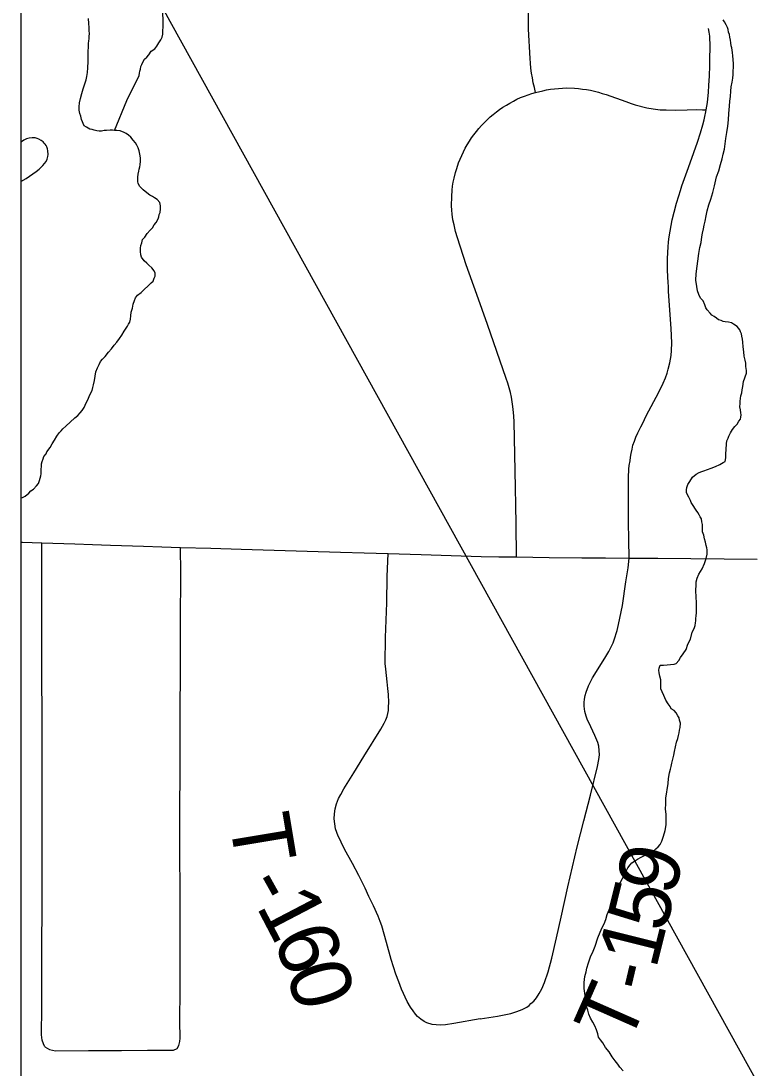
# Model space of a CAD drawing. Extents: x 103424 to 286016, y 38711 to 110967.
# Drawn here: x 103424 to 107089, y 71063 to 76283 of the extents above; entities that cross this region are included whole.
import ezdxf

# ---------------------------------------------------------------- set-up
doc = ezdxf.new("R2010")
doc.units = 0
for name, color, linetype in [('GM_X_Corporation', 7, 'Continuous'), ('GM_X_Minor_River', 7, 'Continuous'), ('GM_X_Rail_Line', 7, 'Continuous'), ('GM_X_Township_Road', 7, 'Continuous'), ('GM_X_Township_Road_Text', 7, 'Continuous')]:
    doc.layers.add(name, color=color, linetype=linetype)

msp = doc.modelspace()

# ---------------------------------------------------------------- linework, layer by layer
at = {"layer": 'GM_X_Corporation'}
msp.add_lwpolyline([(103423.7, 96534.8), (103423.7, 38711.2), (175679.7, 38711.2), (175679.7, 110967.2), (119699, 110967.2), (119716.9, 106542.5), (119719.8, 106322.8), (119720.8, 106006.3), (119709.7, 99445.7), (119706.4, 99064.2), (119663.9, 96690), (117026.4, 96688.2), (115542.1, 96665), (105081.7, 96574.5)], close=True, dxfattribs=at)
msp.add_lwpolyline([(103423.7, 96534.8), (103423.7, 70904.9), (107977, 70917.3), (117928.9, 70934.4), (117946.9, 70934.9), (119688.2, 70990.2), (119635, 74016.7), (119631.7, 75117.1), (119628.6, 75451.2), (119621.3, 75805.1), (119622.8, 76073.8), (119627.2, 76341.1), (119628.6, 76885.8), (119631.6, 77245.6), (119644.2, 78899.8), (119644.5, 79431.3), (119642.9, 80216.4), (119641.6, 80653.5), (119641.6, 81200.9), (119640.3, 81697.7), (119639, 82590.1), (119639, 83128.3), (119639, 84504.6), (119641.6, 85722.3)], dxfattribs=at)
at = {"layer": 'GM_X_Minor_River'}
for points in [[(103890.4, 75736.4), (103951.3, 75886.5), (103963.2, 75910.8), (103975, 75933.2), (103988.8, 75961.6), (104006.6, 75996.1), (104012.5, 76010.3), (104014.4, 76022.4), (104016.3, 76032.6), (104020.2, 76042.7), (104022.1, 76054.8), (104026, 76065), (104031.9, 76077.2), (104039.8, 76091.4), (104051.8, 76101.6), (104061.8, 76113.8), (104073.7, 76132.1), (104091.7, 76144.4), (104101.7, 76156.6), (104111.6, 76172.9), (104121.5, 76189.1), (104127.4, 76201.3), (104131.3, 76217.5), (104131.1, 76233.7), (104132.9, 76253.9), (104132.6, 76276.1), (104132, 76330.7)], [(104019.3, 75600.3), (104017.1, 75618.5), (104012.8, 75634.6), (104008.6, 75650.7), (104002.4, 75662.8), (103994.2, 75674.8), (103983.9, 75688.8), (103971.6, 75702.9), (103959.4, 75712.8), (103949.2, 75720.8), (103939, 75726.8), (103918.8, 75734.6), (103902.6, 75736.5), (103890.4, 75736.4), (103880.3, 75738.3), (103868.2, 75738.2), (103850.1, 75736), (103838, 75735.9), (103825.9, 75733.7), (103813.7, 75733.6), (103801.6, 75735.5), (103789.5, 75737.4), (103779.3, 75741.3), (103767.2, 75743.2), (103750.9, 75753.2), (103738.7, 75759.1), (103726.2, 75791.3), (103722, 75807.4), (103717.8, 75821.5), (103713.6, 75837.6), (103713.4, 75853.8), (103715.1, 75874), (103721, 75896.3), (103726.7, 75920.6), (103734.5, 75944.9), (103742.3, 75969.2), (103748.2, 75989.5), (103752, 76005.7), (103755.8, 76025.9), (103757.6, 76048.2), (103759.2, 76080.5), (103758.9, 76106.7), (103758.6, 76131), (103760.4, 76153.2), (103760.2, 76169.4), (103762.1, 76183.5), (103764, 76193.7), (103763.8, 76205.8), (103765.7, 76219.9), (103763.5, 76234.1), (103763.3, 76250.2), (103763.1, 76270.4), (103760.8, 76294.6)], [(107019.9, 74444.6), (107023.7, 74460.8), (107027.5, 74485), (107041.1, 74527.6), (107041, 74539.7), (107038.7, 74559.9), (107038.6, 74576.1), (107034.3, 74592.2), (107030.1, 74612.3), (107027.8, 74632.5), (107025.5, 74658.7), (107023.2, 74680.9), (107021, 74697.1), (107018.8, 74711.2), (107016.7, 74723.3), (107012.5, 74733.4), (107008.3, 74743.4), (106996, 74759.5), (106977.7, 74771.4), (106967.5, 74777.4), (106951.3, 74781.2), (106935.2, 74783.1), (106925, 74785), (106914.9, 74788.9), (106902.7, 74792.9), (106892.5, 74800.8), (106880.3, 74808.8), (106868.1, 74816.8), (106859.9, 74826.8), (106845.6, 74842.8), (106839.4, 74852.8), (106833.2, 74866.9), (106824.9, 74887), (106812.6, 74901), (106804.3, 74919.1), (106798.1, 74937.2), (106793.8, 74959.4), (106789.4, 74989.7), (106791, 75022), (106804, 75123.1), (106809.7, 75153.5), (106815.5, 75177.8), (106819.2, 75206.1), (106823, 75224.3), (106826.8, 75246.6), (106830.6, 75264.8), (106836.4, 75285.1), (106840.2, 75311.4), (106845.9, 75335.7), (106853.7, 75366), (106863.4, 75394.4), (106873.1, 75426.8), (106882.9, 75461.3), (106892.4, 75505.8), (106904.2, 75536.2), (106911.9, 75566.6), (106919.7, 75595), (106925.5, 75619.3), (106931.2, 75643.5), (106935, 75669.8), (106938.7, 75696.1), (106944.4, 75726.5), (106948.1, 75758.9), (106951.8, 75789.2), (106953.4, 75821.5), (106957, 75857.9), (106958.8, 75882.2), (106962.5, 75906.5), (106964.2, 75932.7), (106966, 75955), (106969.8, 75977.2), (106973.6, 75997.5), (106975.4, 76015.7), (106975.2, 76033.8), (106977, 76050), (106976.8, 76068.2), (106974.5, 76090.4), (106974.3, 76108.6), (106972.1, 76124.7), (106969.9, 76136.8), (106967.8, 76148.9), (106965.6, 76159), (106963.4, 76173.1), (106961.3, 76187.2), (106959.1, 76201.3), (106956.9, 76215.4), (106952.7, 76227.5), (106950.6, 76239.6), (106946.4, 76249.7), (106940.2, 76263.8), (106931.9, 76277.8), (106925.8, 76287.9)], [(103533.8, 74100.7), (103537.7, 74110.8), (103549.7, 74125.1), (103553.6, 74135.2), (103569.5, 74155.6), (103579.4, 74173.9), (103591.3, 74192.2), (103603.2, 74212.5), (103615.1, 74228.8), (103625.1, 74239), (103633.1, 74249.1), (103647, 74263.4), (103693, 74304.3), (103707, 74316.5), (103719, 74328.8), (103728.9, 74341), (103738.9, 74355.2), (103744.8, 74367.4), (103750.7, 74381.6), (103756.6, 74393.8), (103764.5, 74410), (103770.4, 74426.3), (103778.3, 74440.5), (103782.1, 74454.7), (103786, 74468.8), (103789.8, 74491.1), (103793.6, 74511.3), (103797.4, 74533.6), (103805.2, 74553.9), (103813.1, 74570.1), (103821, 74584.3), (103831, 74596.5), (103843, 74610.8), (103860.9, 74631.2), (103874.8, 74647.5), (103888.8, 74665.8), (103902.7, 74682.1), (103914.6, 74700.4), (103926.5, 74716.7), (103938.4, 74737), (103948.4, 74751.2), (103954.3, 74761.4), (103960.2, 74771.5), (103966.2, 74781.7), (103970.1, 74795.9), (103971.9, 74812.1), (103973.7, 74830.3), (103979.5, 74850.5), (103983.3, 74870.8), (103989.2, 74889), (103995.1, 74903.2), (104005, 74915.4), (104023, 74929.7), (104073, 74976.7), (104083, 74984.9), (104088.9, 75001.1), (104092.8, 75011.2), (104092.6, 75025.4), (104088.4, 75037.4), (104076.1, 75051.5), (104061.8, 75065.4), (104051.6, 75075.5), (104037.4, 75087.4), (104025, 75105.5), (104020.9, 75117.6), (104020.7, 75133.7), (104020.5, 75149.9), (104022.3, 75164), (104026.2, 75176.2), (104030.1, 75192.4), (104042.1, 75204.6), (104054, 75222.9), (104067.9, 75239.2), (104079.9, 75251.5), (104087.8, 75265.7), (104097.8, 75277.9), (104107.6, 75296.2), (104111.6, 75306.3), (104113.4, 75318.5), (104117.4, 75328.6), (104119.2, 75346.8), (104119, 75360.9), (104116.8, 75377.1), (104102.5, 75393.1), (104090.3, 75401), (104080.1, 75407), (104065.9, 75414.9), (104043.4, 75432.9), (104033.3, 75440.9), (104016.9, 75456.9), (104008.6, 75473), (104006.5, 75483), (104006.4, 75493.1), (104006.3, 75503.2), (104008.1, 75519.4), (104012, 75533.6), (104013.9, 75543.7), (104015.8, 75555.8), (104017.7, 75566), (104019.5, 75584.2), (104019.3, 75600.3)], [(106621.3, 72937.7), (106615.1, 72953.8), (106614.9, 72966), (106614.8, 72976.1), (106614.7, 72988.2), (106614.6, 72998.3), (106610.3, 73016.4), (106606.1, 73032.5), (106603.9, 73046.6), (106605.8, 73056.8), (106611.7, 73071), (106627.9, 73071.1), (106680.3, 73075.7), (106690.4, 73079.8), (106704.3, 73094.1), (106712.2, 73110.3), (106726.2, 73128.7), (106740.1, 73149), (106749.9, 73175.4), (106761.7, 73201.7), (106771.4, 73236.2), (106781.2, 73254.4), (106785.1, 73268.6), (106787, 73282.8), (106788.9, 73292.9), (106788.7, 73305), (106790.6, 73315.1), (106792.4, 73333.3), (106792.2, 73355.6), (106791.9, 73381.8), (106791.5, 73412.1), (106789.2, 73442.4), (106790.8, 73472.7), (106790.7, 73486.8), (106796.5, 73505.1), (106804.4, 73525.4), (106820.2, 73551.8), (106832, 73578.2), (106839.8, 73602.5), (106845.6, 73624.7), (106845.4, 73647), (106843.2, 73657), (106841.1, 73667.1), (106836.8, 73685.3), (106832.6, 73701.4), (106828.4, 73719.5), (106822.1, 73735.6), (106822, 73747.7), (106821.8, 73761.9), (106821.7, 73772), (106819.5, 73786.1), (106817.3, 73800.2), (106811.1, 73810.2), (106805, 73820.3), (106798.8, 73832.3), (106790.5, 73844.4), (106772, 73872.5), (106765.9, 73882.5), (106761.7, 73892.6), (106753.5, 73908.6), (106747.2, 73920.7), (106743.1, 73932.8), (106742.9, 73944.9), (106744.8, 73957), (106748.7, 73971.2), (106758.6, 73987.5), (106772.5, 74007.8), (106790.5, 74024.2), (106806.5, 74032.4), (106818.6, 74036.5), (106828.7, 74040.7), (106846.8, 74046.9), (106864.9, 74053.2), (106887, 74061.5), (106909.1, 74071.8), (106925.1, 74082.1), (106935.2, 74086.2), (106939, 74104.4), (106938.8, 74124.6), (106940.5, 74146.8), (106942.2, 74175.1), (106944.1, 74189.3), (106950, 74203.5), (106953.9, 74213.6), (106961.8, 74229.9), (106971.7, 74246.1), (106983.6, 74260.4), (106995.6, 74272.6), (107003.5, 74286.9), (107011.5, 74297), (107013.4, 74307.1), (107015.3, 74319.3), (107013.1, 74329.4), (107011, 74343.5), (107008.8, 74359.6), (107010.6, 74375.8), (107010.4, 74387.9), (107012.3, 74400.1), (107014.2, 74414.2), (107018.1, 74428.4), (107019.9, 74444.6)], [(103423.7, 73904.8), (103431, 73907.8), (103445.1, 73914), (103463.1, 73928.3), (103473, 73940.5), (103487.1, 73948.7), (103501, 73965), (103511, 73977.3), (103516.9, 73991.4), (103518.8, 74003.6), (103522.7, 74015.8), (103524.6, 74025.9), (103524.4, 74036), (103524.3, 74050.1), (103526.2, 74060.2), (103526, 74074.4), (103529.9, 74086.5), (103533.8, 74100.7)], [(106427.2, 71049.2), (106410.8, 71067.2), (106400.5, 71083.2), (106386.2, 71099.2), (106371.8, 71119.3), (106357.4, 71143.4), (106339, 71165.4), (106324.5, 71189.5), (106314.3, 71203.6), (106304, 71217.6), (106299.8, 71233.7), (106293.5, 71253.9), (106285.2, 71274), (106274.9, 71292), (106264.5, 71312.1), (106256.2, 71332.3), (106249.9, 71352.4), (106243.7, 71370.5), (106234.8, 71437.1), (106232.5, 71459.3), (106232.2, 71489.6), (106235.9, 71519.9), (106241.7, 71542.2), (106245.5, 71560.4), (106253.3, 71586.8), (106263, 71617.1), (106276.8, 71645.6), (106286.7, 71669.9), (106300.3, 71712.4), (106312.1, 71740.8), (106321.9, 71763.2), (106331.8, 71781.4), (106339.6, 71803.7), (106347.4, 71828.1), (106357.2, 71852.4), (106365.1, 71872.7), (106372.9, 71895), (106382.7, 71919.3), (106390.6, 71939.6), (106400.3, 71966), (106412.2, 71986.3), (106424.1, 72008.6), (106432, 72022.8), (106438, 72033), (106441.9, 72045.1), (106449.7, 72061.4), (106461.7, 72075.6), (106469.6, 72085.8), (106487.7, 72098.1), (106497.7, 72104.3), (106515.8, 72114.6), (106533.8, 72122.8), (106551.9, 72131.1), (106568, 72137.3), (106578, 72143.5), (106590, 72155.7), (106602, 72165.9), (106612, 72178.1), (106619.9, 72194.4), (106627.7, 72218.7), (106635.4, 72247.1), (106641.1, 72275.4), (106640.9, 72299.6), (106640.5, 72327.9), (106638.2, 72354.1), (106639.9, 72380.4), (106639.6, 72408.7), (106650.9, 72481.5), (106652.6, 72505.8), (106658.3, 72534.1), (106662.2, 72552.3), (106666, 72566.5), (106669.9, 72582.7), (106673.7, 72602.9), (106679.5, 72623.2), (106683.3, 72641.4), (106687.1, 72663.7), (106692.9, 72688), (106698.8, 72706.2), (106702.6, 72720.4), (106706.5, 72734.6), (106708.4, 72746.7), (106710.2, 72760.9), (106712, 72783.1), (106707.8, 72797.2), (106705.6, 72809.3), (106699.5, 72819.3), (106691.2, 72833.4), (106681, 72845.4), (106666.7, 72853.4), (106660.6, 72865.4), (106650.3, 72879.4), (106640, 72897.5), (106629.6, 72919.6), (106621.3, 72937.7)]]:
    msp.add_lwpolyline(points, dxfattribs=at)
at = {"layer": 'GM_X_Rail_Line'}
msp.add_lwpolyline([(103423.7, 77642.6), (104166, 76280.9), (107163.5, 70870.4), (107374.6, 70584.2), (107548.1, 70377.7), (107675.1, 70305.5), (107983.3, 70249.1), (108679.2, 69977.3), (109351.9, 69695.5), (110309.6, 69221.5), (110614.5, 69082.2), (110922.7, 69062.3), (111038.6, 69148.5), (111217.6, 69480), (111333.6, 69665.7), (111519.1, 69795), (111678.2, 69838), (112046, 69785), (112529.9, 69702.1), (112964, 69695.5)], dxfattribs=at)
at = {"layer": 'GM_X_Township_Road'}
for points in [[(105990.4, 75926.3), (105984.1, 75950.1), (105978.6, 75974.1), (105973.8, 75998.3), (105969.8, 76022.6), (105966.8, 76047), (105964.3, 76071.5), (105962.5, 76096), (105955, 76241), (105955.7, 76571.1)], [(106456.2, 73605.1), (106455.1, 73695.8), (106453.9, 73786.5), (106453.3, 73879.6), (106452.7, 73972.7), (106453.6, 74007.4), (106454.9, 74047.8), (106455.9, 74066.8), (106461, 74089.1), (106463.3, 74108.3), (106465.8, 74127.3), (106471.1, 74147.5), (106475.7, 74167.2), (106483.3, 74188.2), (106489.1, 74207.5), (106499.4, 74229.7), (106515.2, 74259.4), (106524.3, 74277.3), (106542, 74313.7), (106605.4, 74432.1), (106626.2, 74476.9), (106638.1, 74503.2), (106645.6, 74526.5), (106651.2, 74547.2), (106659.6, 74578.8), (106665.7, 74614.2), (106668.2, 74640.3), (106669.4, 74678), (106666.7, 74749.8), (106661.6, 74818.4), (106655.8, 74888.7), (106652.5, 74933.2), (106652, 74956.6), (106651, 74980.6), (106650, 75005.6), (106647.7, 75043.8), (106648.5, 75095.4), (106650, 75130.6), (106651, 75154.3), (106652.5, 75181.6), (106656, 75206.4), (106660.3, 75234.3), (106671.5, 75291.4), (106681.1, 75329.6), (106693, 75374.2), (106703.6, 75411.3), (106711.9, 75437.7), (106719.5, 75459.9), (106752.7, 75551.5), (106779.7, 75626.4), (106797.4, 75678), (106812.1, 75725.3), (106824, 75765), (106830.3, 75789), (106834.1, 75806.3), (106838.9, 75829.5), (106841, 75839.4), (106847, 75876.8), (106852.3, 75927.4), (106854.6, 75960.5), (106856.4, 76009.1), (106859.2, 76058.5), (106859.7, 76100.5), (106860.4, 76145.5), (106861, 76169.7), (106859.7, 76191.3), (106858.9, 76207.3), (106855.9, 76226.7), (106852.3, 76244.7)], [(105895.2, 73610.6), (105892.9, 73775.7), (105891.6, 73866.7), (105890.3, 73957.7), (105886.6, 74121.2), (105882.9, 74284.8), (105881.9, 74311.9), (105878.6, 74347.9), (105875.6, 74371.7), (105869.3, 74407.3), (105864.1, 74430.8), (105858.1, 74454.1), (105851.3, 74477.2), (105843.7, 74500), (105797.1, 74635), (105750.6, 74770), (105697.4, 74918.7), (105644.3, 75067.4), (105600.3, 75202.3), (105590.8, 75233.6), (105583.4, 75267), (105577.7, 75291.3), (105573.9, 75319.5), (105571.8, 75339.9), (105571.4, 75361), (105571.8, 75407.1), (105573.5, 75439.2), (105576.3, 75459.1), (105579.6, 75478.8), (105583.6, 75498.5), (105590.9, 75527.6), (105596.5, 75546.9), (105606.3, 75575.2), (105613.6, 75593.8), (105621.7, 75612.2), (105630.5, 75630.3), (105639.6, 75648.1), (105649.6, 75665.5), (105660, 75682.6), (105671.1, 75699.2), (105682.7, 75715.6), (105695, 75731.4), (105707.6, 75746.9), (105721, 75761.9), (105734.8, 75776.4), (105749.1, 75790.5), (105764, 75804), (105779.1, 75816.9), (105794.7, 75829.4), (105810.8, 75841.3), (105827.5, 75852.7), (105844.3, 75863.4), (105861.7, 75873.5), (105879.3, 75883.1), (105897.2, 75892), (105915.3, 75900.3), (105934, 75907.9), (105952.6, 75915), (105971.7, 75921.3), (105990.4, 75926.3), (106025.4, 75935), (106045, 75938.9), (106064.9, 75942.2), (106084.8, 75944.8), (106104.7, 75946.7), (106124.8, 75947.9), (106144.7, 75948.4), (106184.7, 75947.3), (106204.8, 75945.7), (106224.7, 75943.4), (106244.3, 75940.4), (106264.2, 75936.8), (106283.6, 75932.5), (106303, 75927.4), (106322.4, 75921.7), (106341.3, 75915.3), (106439.4, 75880.4), (106465.9, 75871.6), (106487.3, 75864.7), (106545.3, 75848.9), (106576, 75844.3), (106611.8, 75840), (106640.7, 75839), (106686.1, 75837.2), (106745.6, 75839.4), (106794.5, 75840.7), (106823, 75840), (106841, 75839.4)], [(103423.7, 75482.5), (103449.4, 75498.1), (103483.2, 75520.9), (103499.8, 75531.9), (103515.2, 75544.4), (103532.9, 75561.3), (103541.7, 75571.3), (103550.1, 75581.9), (103555.3, 75594), (103558.2, 75606.5), (103559.4, 75616.1), (103558.2, 75634.5), (103556, 75644.4), (103552.7, 75654.3), (103549, 75661.9), (103545, 75667.6), (103539.5, 75674.2), (103534, 75680.1), (103524.8, 75687.4), (103513, 75694), (103504.2, 75697.3), (103495.4, 75699.5), (103479.9, 75700.3), (103464.1, 75698.8), (103451.6, 75694.4), (103438, 75687.8), (103426.3, 75679.3), (103423.7, 75676.7)], [(103423.7, 73684.2), (103431.9, 73684), (103527.8, 73681), (103692.8, 73675.5), (103781.4, 73672.6), (103869.9, 73669.6), (104034.9, 73664.2), (104127.1, 73661.1), (104219.2, 73658), (104370.4, 73654.2), (104521.5, 73650.3), (104686.5, 73645.2), (104851.5, 73640.1), (105016.5, 73635), (105135.6, 73631.3), (105254.7, 73627.5), (105419.7, 73622.5), (105569.1, 73617.9), (105718.4, 73613.4), (105806.8, 73612), (105895.2, 73610.6), (106057.9, 73608.6), (106220.6, 73606.7), (106338.4, 73605.9), (106456.2, 73605.1), (106599.8, 73604.6), (106764.8, 73603.1), (106929.9, 73601.7), (107095, 73600.2)], [(103543.6, 71169.2), (103536.4, 71184), (103530.4, 71201.3), (103528.5, 71215.4), (103526.8, 71228), (103527.2, 71365.1), (103527.7, 71525), (103528.3, 71684.9), (103529, 71850), (103529.7, 72001.8), (103530.4, 72153.5), (103527.8, 73681)], [(104202.3, 71160.1), (104210.4, 71175.6), (104216.4, 71195.4), (104217.4, 71212.9), (104216.6, 71296.6), (104217.5, 71452.8), (104218.5, 71609), (104217.2, 71987.1), (104216.8, 72092.4), (104216.4, 72197.7), (104216.8, 72362.8), (104217.3, 72527.8), (104217.7, 72692.9), (104218.2, 72857.9), (104218.7, 73023), (104220, 73365.3), (104220.4, 73448.7), (104220.8, 73532.1), (104219.2, 73658)], [(105714.2, 71308.1), (105582.5, 71285.4), (105541, 71279.1), (105517, 71277.6), (105494.2, 71278.6), (105474.1, 71281), (105448.1, 71288.1), (105434.6, 71295.4), (105418.3, 71307.2), (105402, 71320.8), (105391.4, 71332.2), (105378.8, 71348.2), (105365.7, 71367.4), (105349.9, 71394.1), (105322, 71456.1), (105307.5, 71493.3), (105293.7, 71531.8), (105270.1, 71603.8), (105245.9, 71688.7), (105223.1, 71771.9), (105214.4, 71794.2), (105204.9, 71820.6), (105181.4, 71872), (105159.3, 71917.6), (105140.2, 71959.6), (105109.1, 72022.9), (105077.8, 72082.3), (105037.1, 72153.4), (105020.4, 72188.5), (105011.5, 72207.9), (105005.8, 72219.3), (104998.8, 72236.5), (104993.1, 72255.2), (104988.4, 72280.1), (104986.3, 72305.4), (104987.1, 72330.8), (104990.9, 72355.9), (104996.6, 72380.6), (105007.5, 72406.3), (105018.6, 72426.4), (105034.4, 72455), (105084.2, 72535.5), (105134.1, 72616), (105218.2, 72751.8), (105235.2, 72781.7), (105243.2, 72798.9), (105249.3, 72815.9), (105253.2, 72829.9), (105256.3, 72845.2), (105257.1, 72864.4), (105258, 72885.5), (105256.1, 72925.7), (105253.7, 72954.9), (105249.3, 72989), (105243.3, 73051.1), (105240.6, 73080.1), (105242.3, 73208.7), (105244.9, 73295.6), (105247.6, 73382.6), (105250.3, 73512.8), (105254.7, 73627.5)], [(105714.2, 71308.1), (105800.6, 71322.3), (105865.8, 71335.5), (105897.2, 71344.7), (105923.1, 71355.3), (105945.8, 71366.5), (105957.2, 71375.5), (105966.5, 71384.9), (105981.8, 71397.3), (105993.9, 71413.8), (106007.8, 71434.2), (106021.5, 71458.5), (106033.9, 71489.8), (106052.3, 71542.7), (106071.7, 71610.2), (106094.9, 71712.3), (106118, 71814.5), (106151, 71967.2), (106174.4, 72066.5), (106197.7, 72165.8), (106230.4, 72294.8), (106263.2, 72423.9), (106298.1, 72566.8), (106304.8, 72600.9), (106308.7, 72623.6), (106305.4, 72667.5), (106300.1, 72685.7), (106286.2, 72721.6), (106265.7, 72763.4), (106247.8, 72802.6), (106241.6, 72817.4), (106236.3, 72840.8), (106233, 72866.3), (106232.4, 72885.6), (106233.8, 72902.6), (106237.1, 72920.8), (106241.6, 72937.6), (106253.9, 72968.9), (106274.4, 73007.5), (106335.6, 73105.7), (106355.2, 73139.8), (106363.3, 73155.5), (106369.7, 73168.6), (106376.2, 73182.6), (106382, 73198.2), (106386.8, 73213.4), (106392.1, 73229.3), (106396.8, 73244.7), (106403.3, 73273.5), (106422.6, 73368.6), (106440.2, 73487.4), (106451.4, 73556.5), (106456.2, 73605.1)], [(103543.6, 71169.2), (103565.4, 71154.9), (103595.4, 71148.7), (103760.4, 71149.9), (103925.5, 71151), (104054.7, 71151.8), (104183.9, 71152.7), (104202.3, 71160.1)]]:
    msp.add_lwpolyline(points, dxfattribs=at)

# ---------------------------------------------------------------- texts
at = {"layer": 'GM_X_Township_Road_Text'}
for s, rotation, p in [('T', 279.4539, (104460.6, 72305.4)), ('9', 76.2111, (106679.8, 71913.5)), ('-', 299.1956, (104535, 71976.2)), ('5', 76.1527, (106635.2, 71732.6)), ('1', 297.5542, (104594.4, 71870)), ('6', 291.555, (104676.9, 71712.8)), ('1', 75.96, (106589.8, 71551.1)), ('0', 286.9176, (104743.1, 71545.9)), ('-', 76.6782, (106561.5, 71431.5)), ('T', 66.1902, (106451.2, 71167.9))]:
    msp.add_text(s, height=301.9, rotation=rotation, dxfattribs=at).set_placement(p)

doc.saveas('drawing.dxf')
